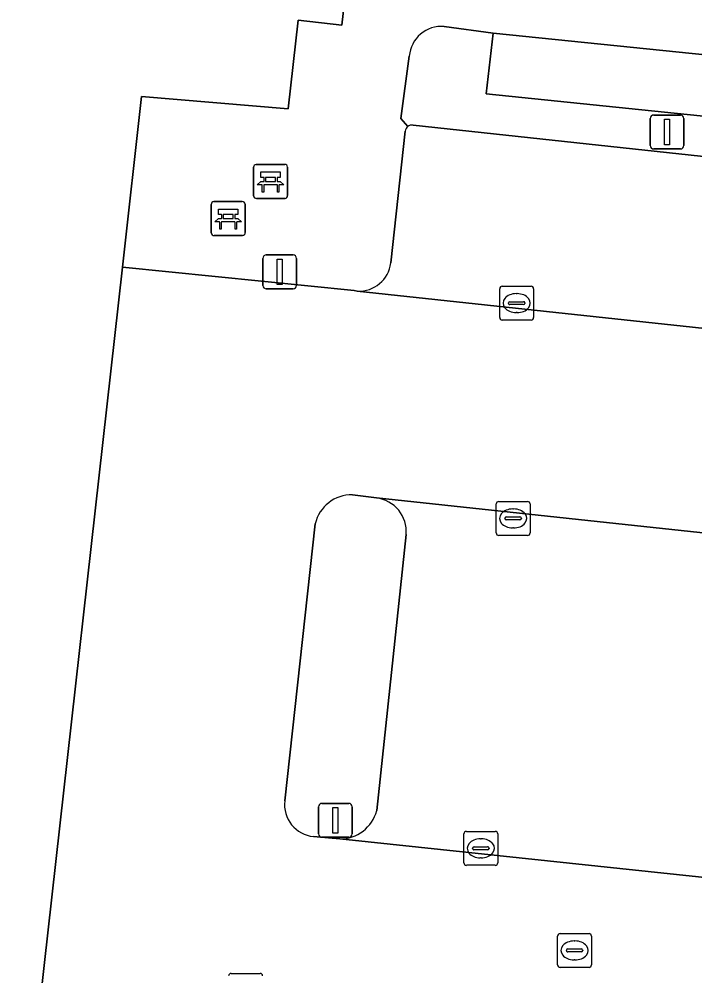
# Model space of a CAD drawing. Extents: x 162026 to 163502, y 387295 to 388169.
# Drawn here: x 162161.82 to 162181.74, y 387913.7 to 387941.9 of the extents above; entities that cross this region are included whole.
import ezdxf

# ---------------------------------------------------------------- set-up
doc = ezdxf.new("R2010")
doc.units = 0
for name, color, linetype in [('IMGEO_Bank', 7, 'Continuous'), ('IMGEO_Groenvoorziening', 7, 'Continuous'), ('IMGEO_Kolk', 7, 'Continuous'), ('IMGEO_Lichtmast', 7, 'Continuous'), ('IMGEO_Pand', 7, 'Continuous'), ('IMGEO_Parkeervlak_open', 7, 'Continuous'), ('IMGEO_Rijbaan_lokaal_open', 7, 'Continuous'), ('IMGEO_Rioolput', 7, 'Continuous'), ('IMGEO_Voetpad_open', 7, 'Continuous')]:
    doc.layers.add(name, color=color, linetype=linetype)

msp = doc.modelspace()

# ---------------------------------------------------------------- linework, layer by layer
at = {"layer": 'IMGEO_Bank'}
for p, q in [((162168.733, 387936.694), (162168.733, 387937.535)), ((162168.733, 387937.535), (162168.733, 387936.694)), ((162168.808, 387937.619), (162169.649, 387937.619)), ((162169.649, 387937.619), (162168.808, 387937.619)), ((162169.733, 387937.544), (162169.733, 387936.703)), ((162169.733, 387936.703), (162169.733, 387937.544)), ((162169.374, 387937.237), (162169.092, 387937.237)), ((162169.43, 387937.017), (162169.037, 387937.017)), ((162169.042, 387937.125), (162169.042, 387937.231)), ((162169.086, 387937.231), (162169.086, 387937.125)), ((162169.092, 387937.119), (162169.374, 387937.119)), ((162169.38, 387937.125), (162169.38, 387937.231)), ((162169.424, 387937.231), (162169.424, 387937.125)), ((162167.483, 387935.601), (162167.483, 387936.442)), ((162167.483, 387936.442), (162167.483, 387935.601)), ((162167.558, 387936.526), (162168.399, 387936.526)), ((162168.399, 387936.526), (162167.558, 387936.526)), ((162168.483, 387936.451), (162168.483, 387935.61)), ((162168.483, 387935.61), (162168.483, 387936.451)), ((162169.658, 387936.619), (162168.817, 387936.619)), ((162168.817, 387936.619), (162169.658, 387936.619)), ((162167.792, 387936.032), (162167.792, 387936.138)), ((162167.836, 387936.138), (162167.836, 387936.032)), ((162168.124, 387936.144), (162167.842, 387936.144)), ((162168.13, 387936.032), (162168.13, 387936.138)), ((162168.174, 387936.138), (162168.174, 387936.032)), ((162168.18, 387935.924), (162167.787, 387935.924)), ((162167.842, 387936.026), (162168.124, 387936.026)), ((162168.408, 387935.526), (162167.567, 387935.526)), ((162167.567, 387935.526), (162168.408, 387935.526))]:
    msp.add_line(p, q, dxfattribs=at)
for points in [[(162169.036, 387937.237), (162168.95, 387937.237), (162168.95, 387937.398), (162169.513, 387937.398), (162169.513, 387937.237), (162169.43, 387937.237)], [(162168.98, 387937.017), (162168.838, 387937.017), (162168.95, 387937.119), (162169.036, 387937.119)], [(162169.03, 387937.01), (162169.03, 387936.803), (162168.987, 387936.803), (162168.987, 387937.01)], [(162169.43, 387937.119), (162169.513, 387937.119), (162169.625, 387937.017), (162169.486, 387937.017)], [(162169.48, 387937.01), (162169.48, 387936.803), (162169.436, 387936.803), (162169.436, 387937.01)], [(162167.786, 387936.144), (162167.7, 387936.144), (162167.7, 387936.305), (162168.263, 387936.305), (162168.263, 387936.144), (162168.18, 387936.144)], [(162167.73, 387935.924), (162167.588, 387935.924), (162167.7, 387936.026), (162167.786, 387936.026)], [(162167.78, 387935.917), (162167.78, 387935.71), (162167.737, 387935.71), (162167.737, 387935.917)], [(162168.18, 387936.026), (162168.263, 387936.026), (162168.375, 387935.924), (162168.236, 387935.924)], [(162168.23, 387935.917), (162168.23, 387935.71), (162168.186, 387935.71), (162168.186, 387935.917)]]:
    msp.add_lwpolyline(points, dxfattribs=at)
for centre, radius, start, end in [((162168.811, 387937.541), 0.0779, 92.4484, 184.2845), ((162168.811, 387937.541), 0.0779, 92.4484, 184.2845), ((162169.655, 387937.541), 0.0779, 2.4484, 94.2845), ((162169.655, 387937.541), 0.0779, 2.4484, 94.2845), ((162169.035, 387937.23), 0.00671, 2.8957, 87.1043), ((162169.092, 387937.23), 0.00671, 92.8957, 177.1043), ((162169.374, 387937.23), 0.00671, 2.8957, 87.1043), ((162169.431, 387937.23), 0.00671, 92.8957, 177.1043), ((162168.98, 387937.01), 0.00671, 2.8957, 87.1043), ((162169.037, 387937.01), 0.00671, 92.8957, 177.1043), ((162169.035, 387937.126), 0.00671, 272.8957, 357.1043), ((162169.092, 387937.126), 0.00671, 182.8957, 267.1043), ((162169.374, 387937.126), 0.00671, 272.8957, 357.1043), ((162169.431, 387937.126), 0.00671, 182.8957, 267.1043), ((162169.429, 387937.01), 0.00671, 2.8957, 87.1043), ((162169.486, 387937.01), 0.00671, 92.8957, 177.1043), ((162168.811, 387936.697), 0.0779, 182.4484, 274.2845), ((162168.811, 387936.697), 0.0779, 182.4484, 274.2845), ((162169.655, 387936.697), 0.0779, 272.4484, 4.2845), ((162169.655, 387936.697), 0.0779, 272.4484, 4.2845), ((162167.561, 387936.448), 0.0779, 92.4484, 184.2845), ((162167.561, 387936.448), 0.0779, 92.4484, 184.2845), ((162168.405, 387936.448), 0.0779, 2.4484, 94.2845), ((162168.405, 387936.448), 0.0779, 2.4484, 94.2845), ((162167.785, 387936.137), 0.00671, 2.8957, 87.1043), ((162167.842, 387936.137), 0.00671, 92.8957, 177.1043), ((162168.124, 387936.137), 0.00671, 2.8957, 87.1043), ((162168.181, 387936.137), 0.00671, 92.8957, 177.1043), ((162167.73, 387935.917), 0.00671, 2.8957, 87.1043), ((162167.787, 387935.917), 0.00671, 92.8957, 177.1043), ((162167.785, 387936.033), 0.00671, 272.8957, 357.1043), ((162167.842, 387936.033), 0.00671, 182.8957, 267.1043), ((162168.124, 387936.033), 0.00671, 272.8957, 357.1043), ((162168.181, 387936.033), 0.00671, 182.8957, 267.1043), ((162168.179, 387935.917), 0.00671, 2.8957, 87.1043), ((162168.236, 387935.917), 0.00671, 92.8957, 177.1043), ((162167.561, 387935.604), 0.0779, 182.4484, 274.2845), ((162167.561, 387935.604), 0.0779, 182.4484, 274.2845), ((162168.405, 387935.604), 0.0779, 272.4484, 4.2845), ((162168.405, 387935.604), 0.0779, 272.4484, 4.2845)]:
    msp.add_arc(centre, radius, start, end, dxfattribs=at)
at = {"layer": 'IMGEO_Groenvoorziening'}
for points in [[(162175.583, 387939.702), (162175.798, 387941.489), (162174.348, 387941.684)], [(162173.322, 387940.811), (162173.076, 387938.971), (162173.276, 387938.738)], [(162189.449, 387936.572), (162189.637, 387938.26), (162175.583, 387939.702)], [(162173.436, 387938.775), (162188.095, 387937.195)], [(162172.35, 387927.791), (162171.646, 387927.885)], [(162170.549, 387927.026), (162169.649, 387918.861)], [(162172.363, 387918.575), (162173.229, 387926.712)], [(162170.496, 387917.812), (162171.27, 387917.741)]]:
    msp.add_lwpolyline(points, dxfattribs=at)
for centre, radius, start, end in [((162174.271, 387940.735), 0.953, 85.3929, 175.3945), ((162173.396, 387938.582), 0.197, 78.3567, 127.6849), ((162171.623, 387926.785), 1.1, 88.7782, 167.3469), ((162172.231, 387926.796), 1.002, 355.1678, 83.1677), ((162170.588, 387918.753), 0.945, 173.4388, 264.3985), ((162171.273, 387918.871), 1.13, 269.8586, 344.8314)]:
    msp.add_arc(centre, radius, start, end, dxfattribs=at)
at = {"layer": 'IMGEO_Kolk'}
for p, q in [((162175.985, 387933.106), (162175.985, 387933.958)), ((162176.06, 387934.032), (162176.912, 387934.032)), ((162176.986, 387933.958), (162176.986, 387933.106)), ((162176.287, 387933.575), (162176.685, 387933.575)), ((162176.473, 387933.812), (162176.498, 387933.812)), ((162176.244, 387933.526), (162176.244, 387933.538)), ((162176.682, 387933.489), (162176.284, 387933.489)), ((162176.728, 387933.538), (162176.728, 387933.526)), ((162176.912, 387933.032), (162176.06, 387933.032)), ((162176.496, 387933.252), (162176.471, 387933.252)), ((162175.957, 387927.686), (162176.809, 387927.686)), ((162175.882, 387926.76), (162175.882, 387927.612)), ((162176.37, 387927.466), (162176.395, 387927.466)), ((162176.883, 387927.612), (162176.883, 387926.76)), ((162176.141, 387927.18), (162176.141, 387927.192)), ((162176.579, 387927.143), (162176.181, 387927.143)), ((162176.184, 387927.229), (162176.582, 387927.229)), ((162176.625, 387927.192), (162176.625, 387927.18)), ((162176.393, 387926.906), (162176.368, 387926.906)), ((162176.809, 387926.686), (162175.957, 387926.686)), ((162174.929, 387917.036), (162174.929, 387917.888)), ((162175.004, 387917.962), (162175.856, 387917.962)), ((162175.93, 387917.888), (162175.93, 387917.036)), ((162175.231, 387917.505), (162175.629, 387917.505)), ((162175.417, 387917.742), (162175.442, 387917.742)), ((162175.188, 387917.456), (162175.188, 387917.468)), ((162175.626, 387917.419), (162175.228, 387917.419)), ((162175.672, 387917.468), (162175.672, 387917.456)), ((162175.856, 387916.962), (162175.004, 387916.962)), ((162175.44, 387917.182), (162175.415, 387917.182))]:
    msp.add_line(p, q, dxfattribs=at)
for points in [[(162175.985, 387933.106), (162175.985, 387933.958)], [(162176.06, 387934.032), (162176.912, 387934.032)], [(162176.986, 387933.958), (162176.986, 387933.106)], [(162176.912, 387933.032), (162176.06, 387933.032)], [(162175.957, 387927.686), (162176.809, 387927.686)], [(162175.882, 387926.76), (162175.882, 387927.612)], [(162176.883, 387927.612), (162176.883, 387926.76)], [(162176.809, 387926.686), (162175.957, 387926.686)], [(162174.929, 387917.036), (162174.929, 387917.888)], [(162175.004, 387917.962), (162175.856, 387917.962)], [(162175.93, 387917.888), (162175.93, 387917.036)], [(162175.856, 387916.962), (162175.004, 387916.962)]]:
    msp.add_lwpolyline(points, dxfattribs=at)
for centre, radius, start, end in [((162176.062, 387933.956), 0.0765, 91.552, 178.448), ((162176.062, 387933.956), 0.0765, 91.552, 178.448), ((162176.91, 387933.956), 0.0765, 1.552, 88.448), ((162176.91, 387933.956), 0.0765, 1.552, 88.448), ((162176.284, 387933.535), 0.0403, 85.8775, 175.7526), ((162176.689, 387933.537), 0.0386, 1.7309, 96.639), ((162176.281, 387933.525), 0.0366, 178.938, 274.7102), ((162176.685, 387933.532), 0.043, 264.8664, 352.4533), ((162176.062, 387933.108), 0.0765, 181.552, 268.448), ((162176.062, 387933.108), 0.0765, 181.552, 268.448), ((162176.91, 387933.108), 0.0765, 271.552, 358.448), ((162176.91, 387933.108), 0.0765, 271.552, 358.448), ((162175.959, 387927.61), 0.0765, 91.552, 178.448), ((162175.959, 387927.61), 0.0765, 91.552, 178.448), ((162176.807, 387927.61), 0.0765, 1.552, 88.448), ((162176.807, 387927.61), 0.0765, 1.552, 88.448), ((162176.181, 387927.189), 0.0403, 85.8775, 175.7526), ((162176.178, 387927.179), 0.0366, 178.938, 274.7102), ((162176.582, 387927.186), 0.043, 264.8664, 352.4533), ((162176.586, 387927.191), 0.0386, 1.7309, 96.639), ((162175.959, 387926.762), 0.0765, 181.552, 268.448), ((162175.959, 387926.762), 0.0765, 181.552, 268.448), ((162176.807, 387926.762), 0.0765, 271.552, 358.448), ((162176.807, 387926.762), 0.0765, 271.552, 358.448), ((162175.006, 387917.886), 0.0765, 91.552, 178.448), ((162175.006, 387917.886), 0.0765, 91.552, 178.448), ((162175.854, 387917.886), 0.0765, 1.552, 88.448), ((162175.854, 387917.886), 0.0765, 1.552, 88.448), ((162175.228, 387917.465), 0.0403, 85.8775, 175.7526), ((162175.633, 387917.467), 0.0386, 1.7309, 96.639), ((162175.225, 387917.455), 0.0366, 178.938, 274.7102), ((162175.629, 387917.462), 0.043, 264.8664, 352.4533), ((162175.006, 387917.038), 0.0765, 181.552, 268.448), ((162175.006, 387917.038), 0.0765, 181.552, 268.448), ((162175.854, 387917.038), 0.0765, 271.552, 358.448), ((162175.854, 387917.038), 0.0765, 271.552, 358.448)]:
    msp.add_arc(centre, radius, start, end, dxfattribs=at)
for centre, major_axis, ratio, start_param, end_param in [((162176.472, 387933.532), (-0.387, 0.002), 0.722429, 4.712389, 7.853982), ((162176.497, 387933.532), (-0.39, 0.002), 0.717154, 1.570796, 4.712389), ((162176.369, 387927.186), (-0.387, 0.002), 0.722429, 4.712389, 7.853982), ((162176.394, 387927.186), (-0.39, 0.002), 0.717154, 1.570796, 4.712389), ((162175.416, 387917.462), (-0.387, 0.002), 0.722429, 4.712389, 7.853982), ((162175.441, 387917.462), (-0.39, 0.002), 0.717154, 1.570796, 4.712389)]:
    msp.add_ellipse(centre, major_axis=major_axis, ratio=ratio, start_param=start_param, end_param=end_param, dxfattribs=at)
at = {"layer": 'IMGEO_Lichtmast'}
for p, q in [((162180.424, 387938.177), (162180.424, 387938.977)), ((162180.424, 387938.977), (162180.424, 387938.177)), ((162180.524, 387939.077), (162181.314, 387939.077)), ((162181.314, 387939.077), (162180.524, 387939.077)), ((162181.414, 387938.977), (162181.414, 387938.177)), ((162181.414, 387938.177), (162181.414, 387938.977)), ((162181.314, 387938.077), (162180.524, 387938.077)), ((162180.524, 387938.077), (162181.314, 387938.077)), ((162169.007, 387934.052), (162169.007, 387934.852)), ((162169.007, 387934.852), (162169.007, 387934.052)), ((162169.107, 387934.952), (162169.897, 387934.952)), ((162169.897, 387934.952), (162169.107, 387934.952)), ((162169.997, 387934.852), (162169.997, 387934.052)), ((162169.997, 387934.052), (162169.997, 387934.852)), ((162169.897, 387933.952), (162169.107, 387933.952)), ((162169.107, 387933.952), (162169.897, 387933.952)), ((162170.647, 387917.889), (162170.647, 387918.689)), ((162170.647, 387918.689), (162170.647, 387917.889)), ((162170.747, 387918.789), (162171.537, 387918.789)), ((162171.537, 387918.789), (162170.747, 387918.789)), ((162171.637, 387918.689), (162171.637, 387917.889)), ((162171.637, 387917.889), (162171.637, 387918.689)), ((162171.537, 387917.789), (162170.747, 387917.789)), ((162170.747, 387917.789), (162171.537, 387917.789))]:
    msp.add_line(p, q, dxfattribs=at)
for points in [[(162180.844, 387938.952), (162180.994, 387938.952), (162180.994, 387938.202), (162180.844, 387938.202), (162180.844, 387938.952)], [(162169.427, 387934.827), (162169.577, 387934.827), (162169.577, 387934.077), (162169.427, 387934.077), (162169.427, 387934.827)], [(162171.067, 387918.664), (162171.217, 387918.664), (162171.217, 387917.914), (162171.067, 387917.914), (162171.067, 387918.664)]]:
    msp.add_lwpolyline(points, dxfattribs=at)
for centre, start, end in [((162180.524, 387938.977), 90, 180), ((162180.524, 387938.977), 90, 180), ((162181.314, 387938.977), 0, 90), ((162181.314, 387938.977), 360, 90), ((162180.524, 387938.177), 180, 270), ((162180.524, 387938.177), 180, 270), ((162181.314, 387938.177), 270, 0), ((162181.314, 387938.177), 270, 0), ((162169.107, 387934.852), 90, 180), ((162169.107, 387934.852), 90, 180), ((162169.897, 387934.852), 0, 90), ((162169.897, 387934.852), 360, 90), ((162169.107, 387934.052), 180, 270), ((162169.107, 387934.052), 180, 270), ((162169.897, 387934.052), 270, 0), ((162169.897, 387934.052), 270, 0), ((162170.747, 387918.689), 90, 180), ((162170.747, 387918.689), 90, 180), ((162171.537, 387918.689), 0, 90), ((162171.537, 387918.689), 360, 90), ((162170.747, 387917.889), 180, 270), ((162170.747, 387917.889), 180, 270), ((162171.537, 387917.889), 270, 0), ((162171.537, 387917.889), 270, 0)]:
    msp.add_arc(centre, 0.1, start, end, dxfattribs=at)
at = {"layer": 'IMGEO_Pand'}
msp.add_lwpolyline([(162154.961, 387952.409), (162158.206, 387981.925), (162149.378, 387982.899), (162147.377, 387983.12), (162145.124, 387983.369), (162141.881, 387952.591), (162140.731, 387942.294), (162152.337, 387940.998), (162148.766, 387909.013), (162160.086, 387907.751), (162161.838, 387907.556), (162162.443, 387912.958), (162164.867, 387934.596), (162165.43, 387939.618), (162169.747, 387939.264), (162170.042, 387941.872), (162171.334, 387941.727), (162171.711, 387945.098), (162154.36, 387946.945)], close=True, dxfattribs=at)
at = {"layer": 'IMGEO_Parkeervlak_open'}
for points in [[(162188.095, 387937.195), (162173.436, 387938.775)], [(162173.2, 387938.602), (162172.774, 387934.717)], [(162171.788, 387933.89), (162187.249, 387932.227)], [(162190.837, 387925.814), (162188.038, 387926.114), (162187.562, 387926.165), (162172.35, 387927.791)], [(162173.229, 387926.712), (162172.363, 387918.575)], [(162171.27, 387917.741), (162193.251, 387915.414)]]:
    msp.add_lwpolyline(points, dxfattribs=at)
for centre, radius, start, end in [((162173.395, 387938.582), 0.196, 127.4137, 174.1913), ((162173.396, 387938.582), 0.197, 78.3567, 127.6849), ((162171.845, 387934.824), 0.935, 266.5235, 353.4524), ((162172.231, 387926.796), 1.002, 355.1678, 83.1677), ((162171.273, 387918.871), 1.13, 269.8586, 344.8314)]:
    msp.add_arc(centre, radius, start, end, dxfattribs=at)
at = {"layer": 'IMGEO_Rijbaan_lokaal_open'}
for points in [[(162187.249, 387932.227), (162171.788, 387933.89), (162171.7, 387933.9), (162164.867, 387934.596), (162162.443, 387912.958), (162164.457, 387912.774), (162190.839, 387909.893), (162198.769, 387909.076), (162198.98, 387909.164), (162198.763, 387909.668), (162196.417, 387915.126), (162193.251, 387915.414), (162171.27, 387917.741), (162170.496, 387917.812)], [(162171.646, 387927.885), (162172.35, 387927.791), (162187.562, 387926.165), (162188.038, 387926.114), (162190.837, 387925.814), (162191.766, 387925.714), (162190.783, 387927.97)], [(162169.649, 387918.861), (162170.549, 387927.026)]]:
    msp.add_lwpolyline(points, dxfattribs=at)
for centre, radius, start, end in [((162171.623, 387926.785), 1.1, 88.7782, 167.3469), ((162170.588, 387918.753), 0.945, 173.4388, 264.3985)]:
    msp.add_arc(centre, radius, start, end, dxfattribs=at)
at = {"layer": 'IMGEO_Rioolput'}
for p, q in [((162177.691, 387914.027), (162177.691, 387914.879)), ((162177.766, 387914.953), (162178.618, 387914.953)), ((162178.179, 387914.733), (162178.204, 387914.733)), ((162178.692, 387914.879), (162178.692, 387914.027)), ((162177.95, 387914.447), (162177.95, 387914.459)), ((162178.388, 387914.41), (162177.99, 387914.41)), ((162177.993, 387914.496), (162178.391, 387914.496)), ((162178.434, 387914.459), (162178.434, 387914.447)), ((162178.202, 387914.173), (162178.177, 387914.173)), ((162178.618, 387913.953), (162177.766, 387913.953)), ((162168.07, 387913.778), (162168.922, 387913.778))]:
    msp.add_line(p, q, dxfattribs=at)
for points in [[(162177.691, 387914.027), (162177.691, 387914.879)], [(162177.766, 387914.953), (162178.618, 387914.953)], [(162178.692, 387914.879), (162178.692, 387914.027)], [(162178.618, 387913.953), (162177.766, 387913.953)], [(162168.07, 387913.778), (162168.922, 387913.778)]]:
    msp.add_lwpolyline(points, dxfattribs=at)
for centre, radius, start, end in [((162177.768, 387914.877), 0.0765, 91.552, 178.448), ((162177.768, 387914.877), 0.0765, 91.552, 178.448), ((162178.616, 387914.877), 0.0765, 1.552, 88.448), ((162178.616, 387914.877), 0.0765, 1.552, 88.448), ((162177.99, 387914.456), 0.0403, 85.8775, 175.7526), ((162177.987, 387914.446), 0.0366, 178.938, 274.7102), ((162178.391, 387914.453), 0.043, 264.8664, 352.4533), ((162178.395, 387914.458), 0.0386, 1.7309, 96.639), ((162177.768, 387914.029), 0.0765, 181.552, 268.448), ((162177.768, 387914.029), 0.0765, 181.552, 268.448), ((162178.616, 387914.029), 0.0765, 271.552, 358.448), ((162178.616, 387914.029), 0.0765, 271.552, 358.448), ((162168.072, 387913.702), 0.0765, 91.552, 178.448), ((162168.072, 387913.702), 0.0765, 91.552, 178.448), ((162168.92, 387913.702), 0.0765, 1.552, 88.448), ((162168.92, 387913.702), 0.0765, 1.552, 88.448)]:
    msp.add_arc(centre, radius, start, end, dxfattribs=at)
for centre, major_axis, ratio, start_param, end_param in [((162178.178, 387914.453), (-0.387, 0.002), 0.722429, 4.712389, 7.853982), ((162178.203, 387914.453), (-0.39, 0.002), 0.717154, 1.570796, 4.712389)]:
    msp.add_ellipse(centre, major_axis=major_axis, ratio=ratio, start_param=start_param, end_param=end_param, dxfattribs=at)
at = {"layer": 'IMGEO_Voetpad_open'}
for points in [[(162160.612, 387951.825), (162160.474, 387951.84), (162154.961, 387952.409), (162154.36, 387946.945), (162171.711, 387945.098), (162171.334, 387941.727), (162170.042, 387941.872), (162169.747, 387939.264), (162165.43, 387939.618), (162164.867, 387934.596), (162171.7, 387933.9), (162171.788, 387933.89)], [(162174.348, 387941.684), (162175.798, 387941.489), (162189.837, 387940.051), (162190.111, 387942.504)], [(162173.276, 387938.738), (162173.076, 387938.971), (162173.322, 387940.811)], [(162172.774, 387934.717), (162173.2, 387938.602)]]:
    msp.add_lwpolyline(points, dxfattribs=at)
msp.add_lwpolyline([(162189.837, 387940.051), (162175.798, 387941.489), (162175.583, 387939.702), (162189.637, 387938.26)], close=True, dxfattribs=at)
for centre, radius, start, end in [((162174.271, 387940.735), 0.953, 85.3929, 175.3945), ((162173.395, 387938.582), 0.196, 127.4137, 174.1913), ((162171.845, 387934.824), 0.935, 266.5235, 353.4524)]:
    msp.add_arc(centre, radius, start, end, dxfattribs=at)

doc.saveas('drawing.dxf')
